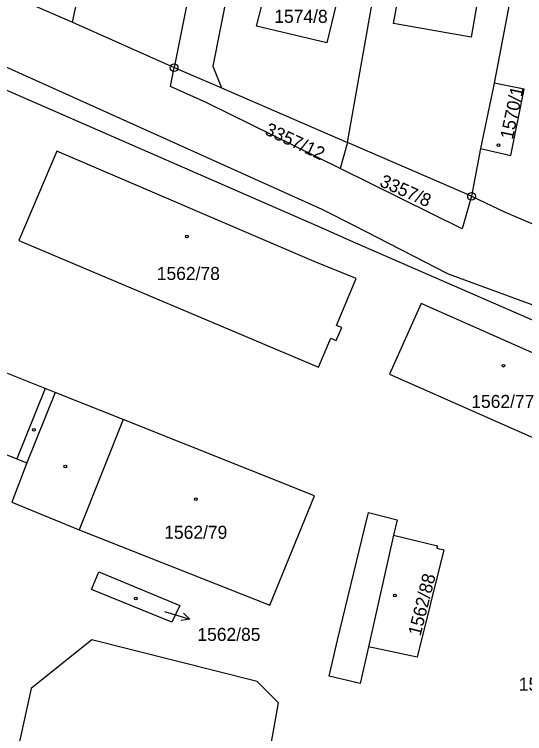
# Model space of a CAD drawing. Extents: x -733394 to -722299, y -1082822 to -1075049.
# Drawn here: x -727991.3 to -727924.8, y -1078746 to -1078652.2 of the extents above; entities that cross this region are included whole.
import ezdxf

# ---------------------------------------------------------------- set-up
doc = ezdxf.new("R2010")
doc.units = 0
for name, color, linetype in [('Hranice parcel', 7, 'Continuous'), ('Parcelní čísla', 7, 'Continuous'), ('Pop  PČ popisy', 7, 'Continuous'), ('Vnitřní kresba', 7, 'Continuous'), ('Značky bodu BP', 7, 'Continuous'), ('Značky budov', 7, 'Continuous')]:
    doc.layers.add(name, color=color, linetype=linetype)

msp = doc.modelspace()

# ---------------------------------------------------------------- linework, layer by layer
at = {"layer": 'Hranice parcel'}
for p, q in [((-727961.34, -1078613.41), (-727970.51, -1078659.19)), ((-727947.93, -1078668.97), (-727941.71, -1078633.98)), ((-727983.74, -1078653.28), (-727980.24, -1078636.41)), ((-727924.81, -1078640.34), (-727928.82, -1078661.22)), ((-727997.12, -1078647.44), (-727983.74, -1078653.28)), ((-727983.74, -1078653.28), (-727970.51, -1078659.19)), ((-727964.32, -1078661.82), (-727947.93, -1078668.97)), ((-727947.93, -1078668.97), (-727948.89, -1078672.35)), ((-727931.76, -1078675.97), (-727947.93, -1078668.97)), ((-727930.59, -1078669.75), (-727931.76, -1078675.97))]:
    msp.add_line(p, q, dxfattribs=at)
for points in [[(-728236.44, -1078601.88), (-728184.73, -1078607.59), (-728136.53, -1078614.61), (-728114.26, -1078617.86), (-728096.5, -1078623.82), (-728082.89, -1078626.82), (-728057.98, -1078631.9), (-728030.74, -1078641.77), (-727951.25, -1078677.65), (-727947.16, -1078679.75), (-727934.79, -1078686.09), (-727910.54, -1078694.98), (-727885.53, -1078704.16), (-727882.04, -1078704.79), (-727876.43, -1078705.79)], [(-727959.79, -1078630.21), (-727965.47, -1078659.02), (-727964.32, -1078661.82)], [(-727940.16, -1078643.35), (-727930.05, -1078645.12), (-727931.82, -1078655.22), (-727941.92, -1078653.45), (-727941.37, -1078650.3), (-727943.34, -1078649.95), (-727942.48, -1078645.03), (-727940.51, -1078645.37), (-727940.16, -1078643.35)], [(-727948.22, -1078646), (-727950.6, -1078655.96), (-727959.76, -1078653.78), (-727959.01, -1078650.74), (-727961.1, -1078650.22), (-727960.17, -1078646.43), (-727958.12, -1078646.94), (-727957.35, -1078643.82), (-727948.22, -1078646)], [(-727948.89, -1078672.35), (-727966.24, -1078663.79), (-727971, -1078661.64), (-727970.51, -1078659.19)], [(-727970.51, -1078659.19), (-727965.64, -1078661.26), (-727964.32, -1078661.82)], [(-727928.82, -1078661.22), (-727929.24, -1078663.3), (-727930.59, -1078669.75)], [(-727930.59, -1078669.75), (-727926.63, -1078670.65), (-727924.88, -1078662.02), (-727928.82, -1078661.22)], [(-727878.01, -1078754.42), (-727875.64, -1078752.35), (-727874.13, -1078750.07), (-727872.77, -1078746.39), (-727872.51, -1078742.42), (-727873.27, -1078737.56), (-727874.2, -1078733.73), (-727875.11, -1078730.91), (-727876.64, -1078727.33), (-727881.43, -1078718.15), (-727883.11, -1078715.7), (-727885.21, -1078713.52), (-727889.75, -1078709.34), (-727894.68, -1078705.86), (-727899.71, -1078702.96), (-727905.23, -1078700.24), (-727910.98, -1078697.73), (-727947.51, -1078681.76), (-727950.54, -1078680.44), (-727992.47, -1078662.09), (-727993.1, -1078663.95)], [(-727950.08, -1078694.46), (-727949.39, -1078694.75), (-727948.68, -1078693.09), (-727949.37, -1078692.8), (-727946.78, -1078686.7), (-727952.27, -1078684.49), (-727985.8, -1078670.1), (-727990.74, -1078681.71), (-727951.69, -1078698.26), (-727950.08, -1078694.46)], [(-727931.76, -1078675.97), (-727932.97, -1078680.23), (-727948.89, -1078672.35)], [(-727931.76, -1078675.97), (-727927.37, -1078678.04), (-727917.09, -1078682.43)], [(-727938.33, -1078689.95), (-727942.43, -1078699.16), (-727917.69, -1078710.1), (-727913.59, -1078700.9), (-727938.33, -1078689.95)], [(-727989.7, -1078710.73), (-727991.64, -1078715.87), (-727982.89, -1078719.48), (-727958.02, -1078729.3), (-727952.23, -1078715.02), (-727977.17, -1078705.08), (-727986.03, -1078701.54), (-727987.32, -1078701.03), (-727992.98, -1078698.76), (-727995.5, -1078705.07), (-727996.65, -1078707.95), (-727990.99, -1078710.21), (-727989.7, -1078710.73)], [(-727938.85, -1078736.08), (-727945.19, -1078734.7), (-727946.27, -1078739.48), (-727950.31, -1078738.54), (-727949.21, -1078733.83), (-727945.69, -1078719.35), (-727945.18, -1078717.22), (-727941.43, -1078718.16), (-727941.94, -1078720.14), (-727936.18, -1078721.54), (-727936.26, -1078721.85), (-727935.38, -1078722.07), (-727938.85, -1078736.08)], [(-727970.79, -1078731.5), (-727981.28, -1078727.24), (-727980.32, -1078724.94), (-727969.78, -1078729.31), (-727970.79, -1078731.5)], [(-727981.22, -1078733.8), (-727989.12, -1078740.17), (-727995.83, -1078770.41), (-727992.1, -1078773.73), (-727964.57, -1078766.92), (-727960.78, -1078763.71), (-727956.9, -1078742.01), (-727959.68, -1078739.24), (-727981.22, -1078733.8)]]:
    msp.add_lwpolyline(points, dxfattribs=at)
at = {"layer": 'Pop  PČ popisy'}
for p, q in [((-727971.76, -1078730.1), (-727971.35, -1078730.23)), ((-727971.35, -1078730.23), (-727968.48, -1078731.107)), ((-727968.48, -1078731.107), (-727969.291, -1078730.336)), ((-727968.48, -1078731.107), (-727969.584, -1078731.293))]:
    msp.add_line(p, q, dxfattribs=at)
at = {"layer": 'Vnitřní kresba'}
for p, q in [((-727987.32, -1078701.03), (-727990.99, -1078710.21)), ((-727986.03, -1078701.54), (-727989.7, -1078710.73)), ((-727977.17, -1078705.08), (-727982.89, -1078719.48)), ((-727941.94, -1078720.14), (-727945.19, -1078734.7))]:
    msp.add_line(p, q, dxfattribs=at)
at = {"layer": 'Značky bodu BP'}
for centre, radius in [((-727970.51, -1078659.19), 0.5), ((-727970.51, -1078659.19), 0.0303), ((-727931.76, -1078675.97), 0.5), ((-727931.76, -1078675.97), 0.0303)]:
    msp.add_circle(centre, radius, dxfattribs=at)
at = {"layer": 'Značky budov'}
for centre in [(-727928.247, -1078669.309), (-727968.847, -1078681.209), (-727927.597, -1078698.059), (-727988.807, -1078706.429), (-727984.687, -1078711.199), (-727967.687, -1078715.449), (-727941.767, -1078728.029), (-727975.487, -1078728.399)]:
    msp.add_circle(centre, 0.175, dxfattribs=at)

# ---------------------------------------------------------------- texts
at = {"layer": 'Parcelní čísla'}
for s, p in [('1574/8', (-727957.46, -1078653.35)), ('1562/78', (-727972.77, -1078686.88)), ('1562/77', (-727931.79, -1078703.57)), ('1562/79', (-727971.8, -1078720.63)), ('1562/85', (-727967.48, -1078733.943)), ('1562/81', (-727925.6, -1078740.43))]:
    msp.add_text(s, height=1.7, dxfattribs=at).set_placement(p)
for s, rotation, p in [('1570/1', 78, (-727926.388, -1078668.646)), ('3357/12', 335, (-727958.829, -1078667.83)), ('3357/8', 336, (-727943.855, -1078674.596)), ('1562/88', 76, (-727938.405, -1078733.385))]:
    msp.add_text(s, height=1.7, rotation=rotation, dxfattribs=at).set_placement(p)

doc.saveas('drawing.dxf')
